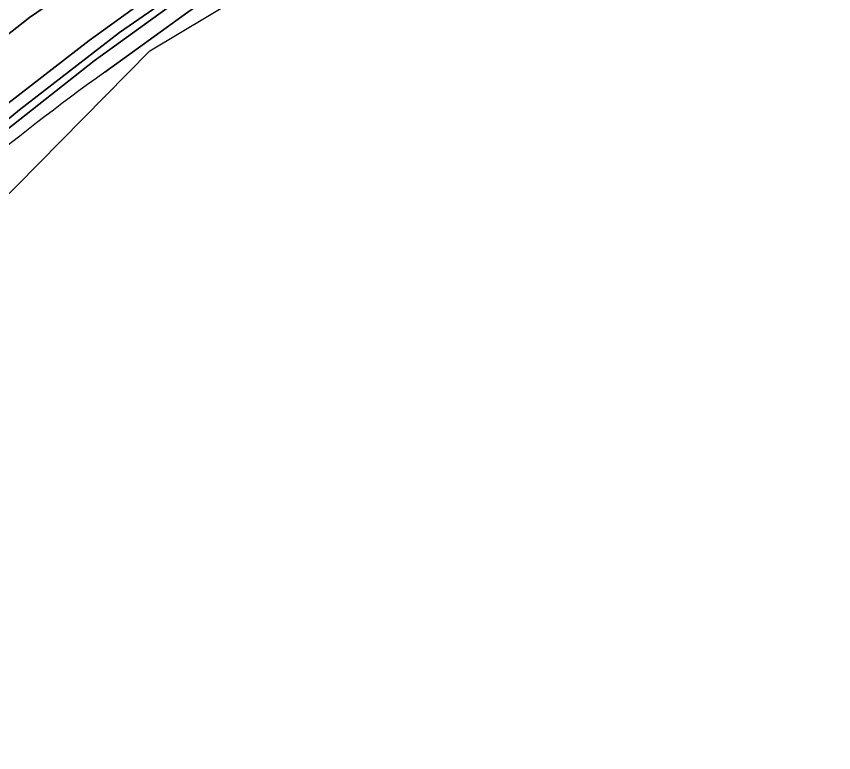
# Model space of a CAD drawing. Extents: x 158352 to 159489, y 383828 to 384603.
# Drawn here: x 159319.09 to 159366.99, y 384188.86 to 384232.01 of the extents above; entities that cross this region are included whole.
import ezdxf

# ---------------------------------------------------------------- set-up
doc = ezdxf.new("R2010")
doc.units = 0
for name, color, linetype in [('IMGEO_Berm_gesloten', 7, 'Continuous'), ('IMGEO_Berm_open', 7, 'Continuous'), ('IMGEO_Rijbaan_regionaal_gesloten', 7, 'Continuous')]:
    doc.layers.add(name, color=color, linetype=linetype)

msp = doc.modelspace()

# ---------------------------------------------------------------- linework, layer by layer
at = {"layer": 'IMGEO_Berm_gesloten'}
for points in [[(159313.454, 384221.749), (159319.276, 384226.533), (159325.139, 384231.055), (159333.312, 384236.734), (159348.168, 384245.673), (159358.337, 384251.347), (159364.298, 384254.505), (159364.718, 384254.783), (159365.436, 384255.257), (159366.766, 384256.507), (159361.199, 384253.524), (159356.637, 384251.227), (159354.201, 384250), (159336.074, 384239.43), (159329.239, 384234.852), (159323.358, 384230.596), (159314.404, 384223.673)], [(159346.924, 384243.621), (159357.503, 384249.677), (159358.068, 384250), (159361.815, 384252.145), (159366.99, 384255.093), (159365.733, 384254.767), (159364.988, 384254.374), (159361.847, 384252.72), (159356.507, 384249.78), (159345.167, 384243.416), (159338.094, 384239.146), (159328.139, 384232.642), (159323.64, 384229.405), (159314.545, 384222.238), (159308.76, 384216.853), (159304.576, 384212.688), (159300.426, 384208.104), (159296.696, 384203.422), (159293.53, 384199.14)], [(159324.265, 384228.735), (159329.144, 384232.246), (159331.621, 384233.998)]]:
    msp.add_lwpolyline(points, dxfattribs=at)
msp.add_arc((159401.718, 384120.662), 132.962, 125.62807, 134.20947, dxfattribs=at)
at = {"layer": 'IMGEO_Berm_open'}
msp.add_lwpolyline([(159314.545, 384222.238), (159323.64, 384229.405), (159328.139, 384232.642), (159338.094, 384239.146), (159345.167, 384243.416), (159356.507, 384249.78), (159361.847, 384252.72), (159364.988, 384254.374), (159364.718, 384254.783), (159364.298, 384254.505), (159358.337, 384251.347), (159348.168, 384245.673), (159333.312, 384236.734), (159325.139, 384231.055), (159319.276, 384226.533), (159313.454, 384221.749)], dxfattribs=at)
at = {"layer": 'IMGEO_Rijbaan_regionaal_gesloten'}
for points in [[(159276.714, 384180.808), (159281.68, 384189.635), (159286.462, 384197.323), (159288.816, 384200.67), (159293.818, 384207.144), (159298.894, 384213.286), (159304.485, 384219.171), (159310.406, 384224.505), (159319.859, 384231.934), (159333.101, 384240.983), (159339.869, 384245.249), (159347.004, 384249.259), (159355.114, 384253.897), (159353.595, 384256.559), (159347.924, 384253.53), (159341.517, 384250), (159332.305, 384244.477), (159320.267, 384236.076), (159317.754, 384234.42)], [(159314.404, 384223.673), (159323.358, 384230.596), (159329.239, 384234.852), (159336.074, 384239.43), (159354.201, 384250), (159356.637, 384251.227), (159356.024, 384252.301), (159355.114, 384253.897), (159347.004, 384249.259), (159339.869, 384245.249), (159333.101, 384240.983), (159319.859, 384231.934), (159310.406, 384224.505)], [(159293.057, 384195.635), (159326.921, 384229.989), (159358.087, 384248.64), (159357.503, 384249.677), (159346.924, 384243.621)], [(159331.621, 384233.998), (159329.144, 384232.246), (159324.265, 384228.735)]]:
    msp.add_lwpolyline(points, dxfattribs=at)
msp.add_arc((159401.718, 384120.662), 132.962, 125.62807, 134.20947, dxfattribs=at)

doc.saveas('drawing.dxf')
